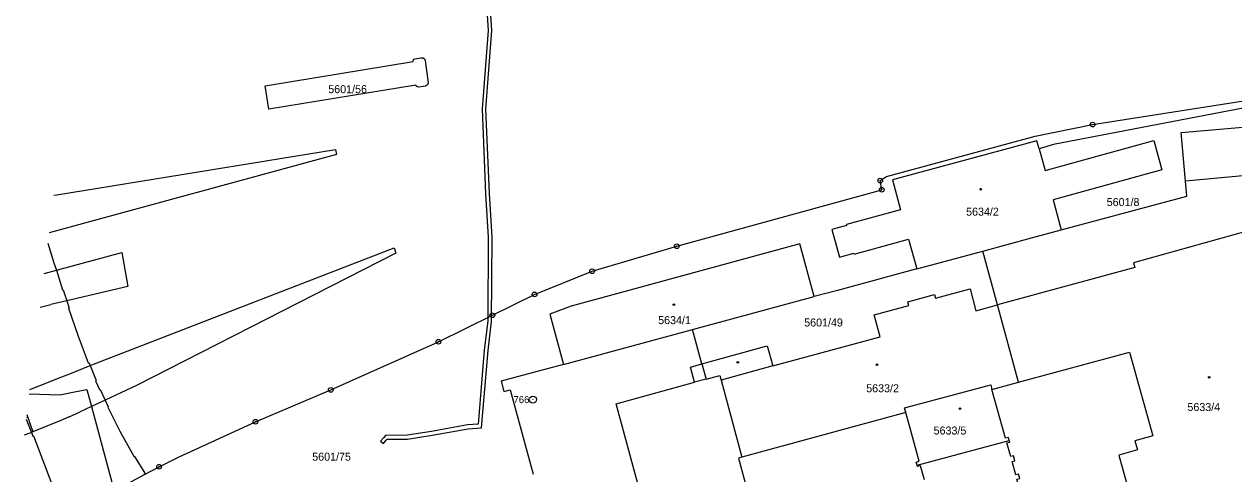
# Model space of a CAD drawing. Extents: x -821458 to -820266, y -1071458 to -1069826.
# Drawn here: x -821443.2 to -821186.2, y -1070231.3 to -1070135.7 of the extents above; entities that cross this region are included whole.
import ezdxf

# ---------------------------------------------------------------- set-up
doc = ezdxf.new("R2010")
doc.units = 0
for name, color, linetype in [('Vrstva 1', 7, 'Continuous'), ('Vrstva 13', 7, 'Continuous'), ('Vrstva 2', 7, 'Continuous'), ('Vrstva 4', 7, 'Continuous'), ('Vrstva 5', 7, 'Continuous'), ('Vrstva 8', 7, 'Continuous')]:
    doc.layers.add(name, color=color, linetype=linetype)

msp = doc.modelspace()

# ---------------------------------------------------------------- linework, layer by layer
at = {"layer": 'Vrstva 1'}
for p, q in [((-821164.54, -1070166.03), (-821196.49, -1070169.04)), ((-821253.55, -1070187.73), (-821239.54, -1070183.92)), ((-821236.44, -1070195.36), (-821239.54, -1070183.92)), ((-821301.17, -1070200.6), (-821275.34, -1070193.58)), ((-821231.96, -1070211.82), (-821236.44, -1070195.36)), ((-821328.58, -1070208.04), (-821301.17, -1070200.6)), ((-821299.19, -1070207.92), (-821301.17, -1070200.6)), ((-821237.59, -1070213.35), (-821231.96, -1070211.82)), ((-821255.9, -1070218.24), (-821290.73, -1070227.76)), ((-821253.48, -1070229.46), (-821233.91, -1070224.24))]:
    msp.add_line(p, q, dxfattribs=at)
for points in [[(-821359.93, -1070148.66), (-821391.18, -1070153.76), (-821392, -1070148.75), (-821360.54, -1070143.58), (-821360.47, -1070143.21), (-821360.17, -1070143.01), (-821358.91, -1070142.81), (-821358.42, -1070142.83), (-821358.14, -1070143.03), (-821357.98, -1070143.4), (-821357.33, -1070148.12), (-821357.48, -1070148.53), (-821357.94, -1070148.82), (-821359.4, -1070149.04), (-821359.73, -1070148.94), (-821359.93, -1070148.66)], [(-821424.05, -1070234.93), (-821417.57, -1070231.43), (-821414.51, -1070229.78), (-821410.24, -1070227.71), (-821394.03, -1070220.21), (-821378.02, -1070213.44), (-821369.48, -1070209.59), (-821355.16, -1070203.21), (-821343.71, -1070197.56), (-821334.74, -1070193.15), (-821322.52, -1070188.21), (-821304.53, -1070182.89), (-821261.01, -1070170.88), (-821261.33, -1070168.93), (-821259.98, -1070168.07), (-821228.39, -1070159.48), (-821216.2, -1070157.01), (-821161.01, -1070148.33), (-821142.72, -1070147.71), (-821134.77, -1070147.89), (-821110.29, -1070151.09), (-821096.97, -1070153.98), (-821073.33, -1070161.88), (-821060.28, -1070166.43)], [(-821098.1, -1070158.83), (-821108, -1070156.52), (-821128.56, -1070153.06), (-821143.55, -1070151.69), (-821163.95, -1070151.61), (-821180.55, -1070152.81), (-821224.5, -1070161.24), (-821227.59, -1070162.16)], [(-821196.49, -1070169.04), (-821197.43, -1070158.72), (-821165.45, -1070155.95)], [(-821227.59, -1070162.16), (-821228.07, -1070160.45), (-821258.73, -1070168.78), (-821256.99, -1070175.14), (-821268.5, -1070178.28), (-821268.45, -1070178.46), (-821271.61, -1070179.35), (-821269.97, -1070185.21), (-821266.9, -1070184.38), (-821266.85, -1070184.55), (-821255.3, -1070181.38), (-821253.55, -1070187.73)], [(-821227.59, -1070162.16), (-821226.3, -1070166.8), (-821203.21, -1070160.37), (-821201.48, -1070166.64), (-821224.62, -1070173.04), (-821222.86, -1070179.41)], [(-821222.86, -1070179.41), (-821196.21, -1070172.24), (-821196.49, -1070169.04)], [(-821239.54, -1070183.92), (-821229.18, -1070181.11), (-821222.86, -1070179.41)], [(-821231.96, -1070211.82), (-821208.34, -1070205.39), (-821203.45, -1070223.23), (-821207.26, -1070224.26), (-821206.7, -1070226.16), (-821210.65, -1070227.31), (-821197.92, -1070273.36), (-821162.69, -1070263.76), (-821167.08, -1070247.71), (-821161.7, -1070246.35), (-821180.15, -1070178.8), (-821207.52, -1070186.43), (-821207.22, -1070187.44), (-821236.44, -1070195.36)], [(-821275.34, -1070193.58), (-821278.41, -1070182.38), (-821317.32, -1070193.01), (-821326.97, -1070195.65), (-821331.51, -1070197.37), (-821328.58, -1070208.04)], [(-821253.55, -1070187.73), (-821270.42, -1070192.32), (-821275.34, -1070193.58)], [(-821299.19, -1070207.92), (-821285.33, -1070204.09), (-821284.16, -1070208.35), (-821261.36, -1070202.14), (-821262.63, -1070197.48), (-821255.24, -1070195.48), (-821255.45, -1070194.69), (-821249.8, -1070193.16), (-821249.59, -1070193.94), (-821242.23, -1070191.95), (-821241, -1070196.6), (-821236.44, -1070195.36)], [(-821328.58, -1070208.04), (-821338.41, -1070210.69), (-821341.85, -1070211.6), (-821341.24, -1070213.79), (-821339.94, -1070213.45), (-821335.06, -1070231.36)], [(-821299.09, -1070283.01), (-821298.21, -1070282.77), (-821311.67, -1070233.62), (-821312.66, -1070233.89), (-821317.41, -1070216.39), (-821300.77, -1070211.83), (-821301.65, -1070208.6), (-821299.19, -1070207.92)], [(-821299.19, -1070207.92), (-821298.32, -1070211.17), (-821295.4, -1070210.38), (-821295.13, -1070211.36), (-821290.73, -1070227.76)], [(-821255.9, -1070218.24), (-821256.15, -1070217.29), (-821237.84, -1070212.4), (-821237.59, -1070213.35)], [(-821442.06, -1070214.28), (-821435.58, -1070214.52), (-821434.89, -1070214.36), (-821432.44, -1070213.85), (-821429.86, -1070213.34), (-821428.88, -1070216.98), (-821424.05, -1070234.93)], [(-821233.91, -1070224.24), (-821234.1, -1070223.57), (-821234.7, -1070223.73), (-821237.59, -1070213.35)], [(-821442.6, -1070218.65), (-821441.3, -1070222.36), (-821441.63, -1070222.49)], [(-821253.48, -1070229.46), (-821253.67, -1070228.79), (-821253.04, -1070228.62), (-821255.9, -1070218.24)], [(-821441.63, -1070222.49), (-821443.15, -1070223.1)], [(-821229.45, -1070240.5), (-821229.78, -1070239.25), (-821230.39, -1070239.41), (-821231.14, -1070236.52), (-821230.54, -1070236.35), (-821230.79, -1070235.45), (-821231.39, -1070235.62), (-821232.27, -1070232.46), (-821231.67, -1070232.3), (-821231.93, -1070231.36), (-821232.53, -1070231.53), (-821233.32, -1070228.67), (-821232.73, -1070228.51), (-821233.01, -1070227.48), (-821233.61, -1070227.64), (-821234.42, -1070224.74), (-821233.82, -1070224.58), (-821233.91, -1070224.24)], [(-821290.73, -1070227.76), (-821291.44, -1070227.96), (-821280.59, -1070268.17), (-821266.34, -1070264.36), (-821263.67, -1070273.97)], [(-821251.95, -1070232.58), (-821252.78, -1070229.57), (-821253.4, -1070229.74), (-821253.48, -1070229.46)]]:
    msp.add_lwpolyline(points, dxfattribs=at)
at = {"layer": 'Vrstva 13'}
msp.add_lwpolyline([(-821345.54, -1070122.86), (-821344.63, -1070137.02), (-821345.89, -1070153.7), (-821345.14, -1070171.75), (-821344.58, -1070180.96), (-821344.68, -1070198.86), (-821345.43, -1070204.97), (-821346.75, -1070220.77), (-821348.96, -1070220.91), (-821356.62, -1070222.33), (-821361.77, -1070223.1), (-821366.4, -1070223.13), (-821366.86, -1070223.64), (-821367.45, -1070224.38), (-821366.83, -1070224.88), (-821366.26, -1070224.16), (-821366.04, -1070223.93), (-821361.71, -1070223.9), (-821356.48, -1070223.11), (-821348.86, -1070221.71), (-821346.01, -1070221.53), (-821344.63, -1070205.05), (-821343.88, -1070198.92), (-821343.78, -1070180.94), (-821344.34, -1070171.71), (-821345.09, -1070153.72), (-821343.83, -1070137.02), (-821344.74, -1070122.88)], dxfattribs=at)
at = {"layer": 'Vrstva 4'}
for p, q in [((-821376.78, -1070163.38), (-821437.83, -1070180.06)), ((-821436.23, -1070171.94), (-821377, -1070162.29)), ((-821377, -1070162.29), (-821376.78, -1070163.38)), ((-821436.84, -1070172.06), (-821436.23, -1070171.94)), ((-821438.1, -1070182.23), (-821436.83, -1070186.41)), ((-821436.32, -1070188.01), (-821422.44, -1070184.21)), ((-821422.44, -1070184.21), (-821421.17, -1070191.45)), ((-821421.28, -1070205.18), (-821364.55, -1070183.2)), ((-821364.18, -1070184.37), (-821419.28, -1070212.52)), ((-821364.55, -1070183.2), (-821364.18, -1070184.37)), ((-821436.83, -1070186.41), (-821436.32, -1070188.01)), ((-821438.9, -1070188.72), (-821436.32, -1070188.01)), ((-821421.17, -1070191.45), (-821434.08, -1070194.48)), ((-821434.08, -1070194.48), (-821437.48, -1070195.28)), ((-821439.78, -1070195.82), (-821437.48, -1070195.28)), ((-821429.15, -1070208.29), (-821421.28, -1070205.18)), ((-821435.73, -1070210.9), (-821433.48, -1070210.01)), ((-821433.48, -1070210.01), (-821429.15, -1070208.29)), ((-821284.16, -1070208.35), (-821295.13, -1070211.36)), ((-821441.94, -1070213.33), (-821437.64, -1070211.65)), ((-821437.64, -1070211.65), (-821435.73, -1070210.9)), ((-821419.28, -1070212.52), (-821425.97, -1070215.63)), ((-821298.32, -1070211.17), (-821300.77, -1070211.83)), ((-821433.57, -1070219.16), (-821431.29, -1070218.1)), ((-821428.88, -1070216.98), (-821431.29, -1070218.1)), ((-821425.97, -1070215.63), (-821428.88, -1070216.98)), ((-821425.97, -1070215.63), (-821425.31, -1070217.05)), ((-821425.31, -1070217.05), (-821425.42, -1070217.13)), ((-821425.42, -1070217.13), (-821422.85, -1070222.22)), ((-821435.36, -1070219.99), (-821441.3, -1070222.36)), ((-821433.57, -1070219.16), (-821435.36, -1070219.99)), ((-821422.85, -1070222.22), (-821419.79, -1070227.68)), ((-821441.18, -1070223.25), (-821437.26, -1070233.48)), ((-821419.79, -1070227.68), (-821419.69, -1070227.62)), ((-821419.69, -1070227.62), (-821417.54, -1070231.16)), ((-821417.54, -1070231.16), (-821417.69, -1070231.24)), ((-821417.69, -1070231.24), (-821417.57, -1070231.43))]:
    msp.add_line(p, q, dxfattribs=at)
for points in [[(-821436.32, -1070188.01), (-821435, -1070192.16), (-821434.85, -1070192.13), (-821434.08, -1070194.48)], [(-821434.08, -1070194.48), (-821433.57, -1070196.04), (-821433.72, -1070196.08)], [(-821433.72, -1070196.08), (-821431.68, -1070201.99), (-821429.56, -1070207.67), (-821429.42, -1070207.64), (-821429.15, -1070208.29)], [(-821429.15, -1070208.29), (-821427.83, -1070211.43), (-821427.98, -1070211.52), (-821427.16, -1070213.38), (-821427.04, -1070213.34), (-821425.97, -1070215.63)], [(-821442.72, -1070219.64), (-821441.63, -1070222.49)], [(-821442.68, -1070219.33), (-821442.66, -1070219.39), (-821442.69, -1070219.4)], [(-821441.63, -1070222.49), (-821441.33, -1070223.27), (-821441.18, -1070223.25)]]:
    msp.add_lwpolyline(points, dxfattribs=at)
at = {"layer": 'Vrstva 5'}
for centre in [(-821239.99, -1070170.77), (-821305.16, -1070195.32), (-821291.57, -1070207.6), (-821261.99, -1070208.1), (-821191.44, -1070210.77), (-821244.36, -1070217.43)]:
    msp.add_circle(centre, 0.175, dxfattribs=at)
at = {"layer": 'Vrstva 8'}
for centre, radius in [((-821216.2, -1070157.01), 0.5), ((-821216.2, -1070157.01), 0.0303), ((-821261.33, -1070168.93), 0.5), ((-821261.33, -1070168.93), 0.0303), ((-821261.01, -1070170.88), 0.5), ((-821261.01, -1070170.88), 0.0303), ((-821304.53, -1070182.89), 0.5), ((-821304.53, -1070182.89), 0.0303), ((-821322.52, -1070188.21), 0.5), ((-821322.52, -1070188.21), 0.0303), ((-821334.74, -1070193.15), 0.5), ((-821334.74, -1070193.15), 0.0303), ((-821343.71, -1070197.56), 0.5), ((-821343.71, -1070197.56), 0.0303), ((-821355.16, -1070203.21), 0.5), ((-821355.16, -1070203.21), 0.0303), ((-821378.02, -1070213.44), 0.5), ((-821378.02, -1070213.44), 0.0303), ((-821335.11, -1070215.51), 0.75), ((-821335.11, -1070215.51), 0.03), ((-821394.03, -1070220.21), 0.5), ((-821394.03, -1070220.21), 0.0303), ((-821414.51, -1070229.78), 0.5), ((-821414.51, -1070229.78), 0.0303)]:
    msp.add_circle(centre, radius, dxfattribs=at)

# ---------------------------------------------------------------- texts
at = {"layer": 'Vrstva 2'}
for s, p in [('5601/56', (-821378.56, -1070150.34)), ('5601/8', (-821213.21, -1070174.35)), ('5634/2', (-821243.08, -1070176.39)), ('5634/1', (-821308.49, -1070199.46)), ('5601/49', (-821277.47, -1070199.96)), ('5633/2', (-821264.3, -1070213.95)), ('5633/4', (-821196.07, -1070217.94)), ('5633/5', (-821249.98, -1070222.94)), ('5601/75', (-821381.97, -1070228.5))]:
    msp.add_text(s, height=1.7, dxfattribs=at).set_placement(p)
at = {"layer": 'Vrstva 8'}
msp.add_text('766', height=1.5, dxfattribs=at).set_placement((-821339.21, -1070216.26))

doc.saveas('drawing.dxf')
